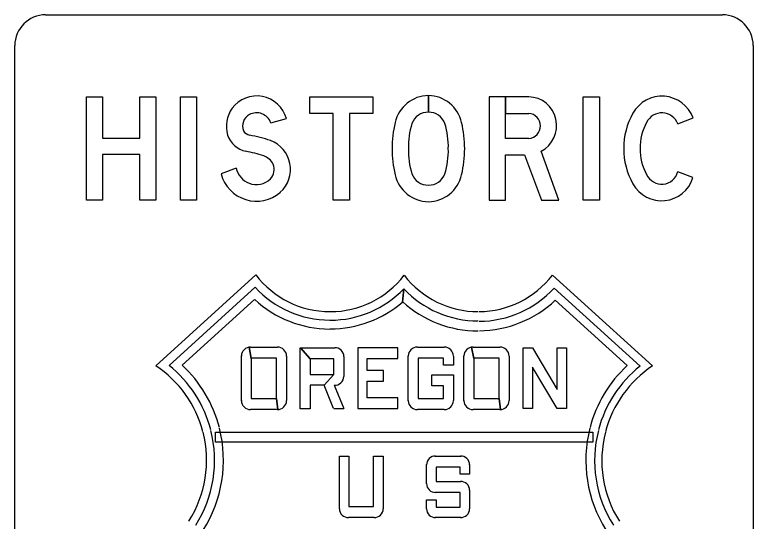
# Model space of a CAD drawing. Extents: x 42133 to 45533, y 41351 to 47951.
# Drawn here: x 43233.04 to 43281.02, y 45273.96 to 45306.84 of the extents above; entities that cross this region are included whole.
import ezdxf

# ---------------------------------------------------------------- set-up
doc = ezdxf.new("R2010")
doc.units = 0
doc.layers.add('P_TRAF_SIGN_SignDetails', color=7, linetype='Continuous')

msp = doc.modelspace()

# ---------------------------------------------------------------- linework, layer by layer
at = {"layer": 'P_TRAF_SIGN_SignDetails'}
for p, q in [((43235.046, 45306.837), (43279.018, 45306.837)), ((43233.042, 45244.872), (43233.042, 45304.837)), ((43281.017, 45304.837), (43281.017, 45244.872)), ((43259.913, 45300.511), (43259.913, 45301.59)), ((43259.913, 45300.511), (43259.913, 45301.59)), ((43259.914, 45301.59), (43259.914, 45300.511)), ((43259.914, 45301.59), (43259.914, 45300.511)), ((43259.913, 45300.511), (43259.913, 45300.511)), ((43259.913, 45300.511), (43259.913, 45300.511)), ((43249.676, 45299.815), (43250.697, 45300.103)), ((43249.676, 45299.815), (43250.697, 45300.103)), ((43249.676, 45299.815), (43250.697, 45300.103)), ((43276.12, 45299.747), (43277.106, 45300.143)), ((43276.12, 45299.747), (43277.106, 45300.143)), ((43276.12, 45299.747), (43277.106, 45300.143)), ((43266.44, 45298.809), (43264.918, 45298.809)), ((43247.43, 45296.887), (43246.443, 45296.504)), ((43247.43, 45296.887), (43246.443, 45296.504)), ((43247.43, 45296.887), (43246.443, 45296.504)), ((43277.103, 45296.263), (43276.121, 45296.651)), ((43276.121, 45296.651), (43276.121, 45296.651)), ((43277.103, 45296.263), (43276.121, 45296.651)), ((43276.121, 45296.651), (43276.121, 45296.651)), ((43277.103, 45296.263), (43276.121, 45296.651)), ((43276.121, 45296.651), (43276.121, 45296.651)), ((43246.443, 45296.504), (43246.443, 45296.504)), ((43246.443, 45296.504), (43246.443, 45296.504)), ((43246.443, 45296.504), (43246.443, 45296.504)), ((43248.701, 45289.954), (43242.198, 45284.053)), ((43274.477, 45284.037), (43267.974, 45289.937)), ((43243.065, 45284.069), (43248.66, 45289.145)), ((43258.24, 45288.186), (43258.312, 45289.042)), ((43258.312, 45289.042), (43258.24, 45288.186)), ((43258.313, 45289.042), (43258.312, 45289.042)), ((43268.084, 45289.092), (43273.664, 45284.029)), ((43248.627, 45288.355), (43243.925, 45284.089)), ((43258.244, 45288.197), (43258.24, 45288.186)), ((43272.829, 45284.062), (43268.158, 45288.3)), ((43248.36, 45285.256), (43248.262, 45285.254)), ((43248.262, 45285.254), (43248.41, 45284.532)), ((43248.41, 45284.532), (43248.262, 45285.254)), ((43248.359, 45285.255), (43250.104, 45285.255)), ((43251.593, 45285.223), (43251.595, 45285.224)), ((43251.593, 45281.263), (43251.593, 45285.223)), ((43251.593, 45285.223), (43253.828, 45285.223)), ((43251.595, 45285.224), (43252.225, 45284.509)), ((43252.225, 45284.509), (43251.595, 45285.224)), ((43259.199, 45285.256), (43259.102, 45285.254)), ((43259.199, 45285.255), (43260.944, 45285.255)), ((43262.817, 45285.256), (43262.72, 45285.254)), ((43262.72, 45285.254), (43262.867, 45284.532)), ((43262.867, 45284.532), (43262.72, 45285.254)), ((43262.817, 45285.255), (43264.562, 45285.255)), ((43247.765, 45281.756), (43247.765, 45284.713)), ((43250.7, 45284.68), (43250.7, 45281.786)), ((43254.42, 45284.645), (43254.42, 45283.362)), ((43258.605, 45281.756), (43258.605, 45284.713)), ((43261.539, 45284.68), (43261.539, 45284.09)), ((43262.223, 45281.756), (43262.223, 45284.713)), ((43265.157, 45284.68), (43265.157, 45281.786)), ((43248.409, 45284.536), (43248.409, 45281.931)), ((43250.056, 45284.536), (43248.409, 45284.536)), ((43248.409, 45284.536), (43248.41, 45284.532)), ((43250.056, 45281.931), (43250.056, 45284.536)), ((43252.23, 45284.509), (43252.225, 45284.509)), ((43252.23, 45284.509), (43252.23, 45283.484)), ((43253.767, 45284.509), (43252.23, 45284.509)), ((43253.767, 45283.484), (43253.767, 45284.509)), ((43259.249, 45284.536), (43259.249, 45284.532)), ((43260.895, 45284.536), (43259.249, 45284.536)), ((43259.249, 45284.536), (43259.249, 45281.931)), ((43260.895, 45284.09), (43260.895, 45284.536)), ((43262.867, 45284.536), (43262.867, 45281.931)), ((43264.514, 45284.536), (43262.867, 45284.536)), ((43262.867, 45284.536), (43262.867, 45284.532)), ((43264.514, 45281.931), (43264.514, 45284.536)), ((43261.539, 45284.09), (43260.895, 45284.09)), ((43252.23, 45283.484), (43253.767, 45283.484)), ((43253.77, 45283.488), (43253.15, 45282.782)), ((43253.15, 45282.782), (43253.77, 45283.488)), ((43260.127, 45282.746), (43260.127, 45283.469)), ((43260.127, 45283.469), (43261.539, 45283.469)), ((43261.539, 45283.469), (43261.539, 45281.786)), ((43253.137, 45282.785), (43252.23, 45282.785)), ((43252.23, 45282.785), (43252.23, 45281.263)), ((43253.758, 45281.265), (43253.137, 45282.785)), ((43253.794, 45282.788), (43254.417, 45281.265)), ((43253.794, 45282.785), (43253.854, 45282.785)), ((43260.895, 45282.746), (43260.127, 45282.746)), ((43260.895, 45281.931), (43260.895, 45282.746)), ((43248.409, 45281.931), (43250.056, 45281.931)), ((43250.056, 45281.931), (43250.133, 45281.209)), ((43250.133, 45281.209), (43250.056, 45281.931)), ((43259.249, 45281.931), (43260.895, 45281.931)), ((43262.867, 45281.931), (43264.514, 45281.931)), ((43264.513, 45281.931), (43264.591, 45281.209)), ((43264.591, 45281.209), (43264.513, 45281.931)), ((43252.23, 45281.263), (43251.593, 45281.263)), ((43254.42, 45281.263), (43253.767, 45281.263)), ((43250.104, 45281.213), (43248.361, 45281.213)), ((43260.944, 45281.213), (43259.201, 45281.213)), ((43264.562, 45281.213), (43262.819, 45281.213)), ((43246.087, 45279.747), (43270.594, 45279.747)), ((43246.087, 45279.083), (43246.087, 45279.747)), ((43270.594, 45279.747), (43270.594, 45279.083)), ((43270.594, 45279.083), (43246.087, 45279.083)), ((43254.132, 45278.189), (43254.746, 45278.189)), ((43254.132, 45274.767), (43254.132, 45278.189)), ((43254.746, 45278.189), (43254.746, 45274.911)), ((43256.348, 45274.911), (43256.348, 45278.189)), ((43256.348, 45278.189), (43256.977, 45278.189)), ((43256.977, 45278.189), (43256.977, 45274.768)), ((43260.336, 45278.189), (43262.047, 45278.189)), ((43259.791, 45276.386), (43259.791, 45277.64)), ((43261.977, 45277.471), (43260.42, 45277.471)), ((43260.42, 45277.471), (43260.42, 45276.543)), ((43261.977, 45277.01), (43261.977, 45277.471)), ((43262.591, 45277.642), (43262.591, 45277.01)), ((43262.591, 45277.01), (43261.977, 45277.01)), ((43260.42, 45276.543), (43262.046, 45276.543)), ((43261.977, 45275.824), (43260.337, 45275.824)), ((43261.977, 45274.866), (43261.977, 45275.824)), ((43262.591, 45275.965), (43262.591, 45274.766)), ((43259.791, 45274.756), (43259.791, 45275.348)), ((43259.791, 45275.348), (43260.42, 45275.348)), ((43260.42, 45275.348), (43260.42, 45274.866)), ((43254.746, 45274.911), (43256.348, 45274.911)), ((43260.42, 45274.866), (43261.977, 45274.866)), ((43256.39, 45274.192), (43254.719, 45274.192)), ((43262.048, 45274.192), (43260.337, 45274.192))]:
    msp.add_line(p, q, dxfattribs=at)
for points in [[(43237.695, 45301.508), (43238.751, 45301.508), (43238.751, 45298.828), (43241.16, 45298.828), (43241.16, 45301.508), (43242.216, 45301.508), (43242.216, 45294.808), (43241.16, 45294.808), (43241.16, 45297.756), (43238.751, 45297.756), (43238.751, 45294.808), (43237.695, 45294.808)], [(43237.695, 45301.508), (43238.751, 45301.508), (43238.751, 45298.828), (43241.16, 45298.828), (43241.16, 45301.508), (43242.216, 45301.508), (43242.216, 45294.808), (43241.16, 45294.808), (43241.16, 45297.756), (43238.751, 45297.756), (43238.751, 45294.808), (43237.695, 45294.808)], [(43237.695, 45301.508), (43238.751, 45301.508), (43238.751, 45298.828), (43241.16, 45298.828), (43241.16, 45301.508), (43242.216, 45301.508), (43242.216, 45294.808), (43241.16, 45294.808), (43241.16, 45297.756), (43238.751, 45297.756), (43238.751, 45294.808), (43237.695, 45294.808)], [(43243.8, 45301.508), (43244.856, 45301.508), (43244.856, 45294.808), (43243.8, 45294.808)], [(43243.8, 45301.508), (43244.856, 45301.508), (43244.856, 45294.808), (43243.8, 45294.808)], [(43243.8, 45301.508), (43244.856, 45301.508), (43244.856, 45294.808), (43243.8, 45294.808)], [(43256.306, 45301.508), (43256.306, 45300.436), (43254.788, 45300.436), (43254.788, 45294.808), (43253.732, 45294.808), (43253.732, 45300.436), (43252.214, 45300.436), (43252.214, 45301.508)], [(43256.306, 45301.508), (43256.306, 45300.436), (43254.788, 45300.436), (43254.788, 45294.808), (43253.732, 45294.808), (43253.732, 45300.436), (43252.214, 45300.436), (43252.214, 45301.508)], [(43256.306, 45301.508), (43256.306, 45300.436), (43254.788, 45300.436), (43254.788, 45294.808), (43253.732, 45294.808), (43253.732, 45300.436), (43252.214, 45300.436), (43252.214, 45301.508)], [(43269.967, 45301.508), (43271.023, 45301.508), (43271.023, 45294.808), (43269.967, 45294.808)], [(43269.967, 45301.508), (43271.023, 45301.508), (43271.023, 45294.808), (43269.967, 45294.808)], [(43269.967, 45301.508), (43271.023, 45301.508), (43271.023, 45294.808), (43269.967, 45294.808)], [(43257.933, 45281.957), (43255.944, 45281.957), (43255.944, 45283.055), (43256.999, 45283.055), (43256.999, 45283.744), (43255.944, 45283.744), (43255.944, 45284.515), (43257.933, 45284.515), (43257.933, 45285.204), (43255.334, 45285.204), (43255.334, 45281.268), (43257.933, 45281.268)], [(43257.933, 45281.957), (43255.944, 45281.957), (43255.944, 45283.055), (43256.999, 45283.055), (43256.999, 45283.744), (43255.944, 45283.744), (43255.944, 45284.515), (43257.933, 45284.515), (43257.933, 45285.204), (43255.334, 45285.204), (43255.334, 45281.268), (43257.933, 45281.268)], [(43257.933, 45281.957), (43255.944, 45281.957), (43255.944, 45283.055), (43256.999, 45283.055), (43256.999, 45283.744), (43255.944, 45283.744), (43255.944, 45284.515), (43257.933, 45284.515), (43257.933, 45285.204), (43255.334, 45285.204), (43255.334, 45281.268), (43257.933, 45281.268)], [(43266.674, 45285.204), (43268.279, 45282.505), (43268.279, 45285.204), (43268.889, 45285.204), (43268.889, 45281.268), (43268.279, 45281.268), (43266.674, 45283.967), (43266.674, 45281.268), (43266.063, 45281.268), (43266.063, 45285.204)], [(43266.674, 45285.204), (43268.279, 45282.505), (43268.279, 45285.204), (43268.889, 45285.204), (43268.889, 45281.268), (43268.279, 45281.268), (43266.674, 45283.967), (43266.674, 45281.268), (43266.063, 45281.268), (43266.063, 45285.204)], [(43266.674, 45285.204), (43268.279, 45282.505), (43268.279, 45285.204), (43268.889, 45285.204), (43268.889, 45281.268), (43268.279, 45281.268), (43266.674, 45283.967), (43266.674, 45281.268), (43266.063, 45281.268), (43266.063, 45285.204)]]:
    msp.add_lwpolyline(points, close=True, dxfattribs=at)
for points in [[(43266.44, 45301.508), (43263.862, 45301.508), (43263.862, 45294.808), (43264.918, 45294.808), (43264.918, 45297.737), (43266.147, 45297.737)], [(43266.44, 45298.809), (43264.918, 45298.809), (43264.918, 45301.508), (43263.862, 45301.508), (43263.862, 45294.808)], [(43266.44, 45298.809), (43264.918, 45298.809), (43264.918, 45301.508), (43263.862, 45301.508), (43263.862, 45294.808)], [(43266.44, 45301.508), (43264.919, 45301.508), (43264.919, 45300.436), (43266.44, 45300.436)], [(43266.44, 45301.508), (43264.919, 45301.508), (43264.919, 45300.436), (43266.44, 45300.436)], [(43264.918, 45298.809), (43264.918, 45300.436), (43266.44, 45300.436)], [(43263.862, 45294.808), (43264.918, 45294.808), (43264.918, 45297.737), (43266.147, 45297.737), (43267.252, 45294.808), (43268.383, 45294.808), (43267.234, 45297.975)], [(43263.862, 45294.808), (43264.918, 45294.808), (43264.918, 45297.737), (43266.147, 45297.737), (43267.252, 45294.808), (43268.383, 45294.808), (43267.234, 45297.975)], [(43266.147, 45297.737), (43267.252, 45294.808), (43268.383, 45294.808), (43267.234, 45297.975)]]:
    msp.add_lwpolyline(points, dxfattribs=at)
for centre, radius, start, end in [((43235.045, 45304.836), 1.999, 90, 180), ((43279.017, 45304.836), 1.999, 0, 90), ((43253.533, 45293.641), 6.078, 217.3456, 269.752), ((43253.533, 45293.641), 6.078, 270.0517, 322.3415), ((43263.155, 45293.641), 6.078, 217.6585, 269.9364), ((43263.155, 45293.641), 6.078, 270.5333, 322.4581), ((43253.533, 45293.641), 6.63, 222.6931, 269.752), ((43253.533, 45293.641), 6.633, 270.0517, 316.1088), ((43263.155, 45293.641), 6.678, 223.5214, 269.9364), ((43263.155, 45293.641), 6.707, 270.5333, 317.2962), ((43253.533, 45293.641), 7.211, 227.133, 269.752), ((43253.533, 45293.641), 7.199, 270.0517, 310.8735), ((43263.155, 45293.641), 7.332, 227.943, 269.9364), ((43263.155, 45293.641), 7.317, 270.5333, 313.1312), ((43248.345, 45284.677), 0.579, 88.535, 179.5762), ((43250.119, 45284.677), 0.579, 0.4238, 91.465), ((43253.844, 45284.643), 0.579, 0.4238, 91.465), ((43259.184, 45284.677), 0.579, 88.535, 179.5762), ((43260.958, 45284.677), 0.579, 0.4238, 91.465), ((43262.802, 45284.677), 0.579, 88.535, 179.5762), ((43264.576, 45284.677), 0.579, 0.4238, 91.465), ((43238.141, 45277.909), 7.363, 14.5526, 56.5661), ((43238.141, 45277.909), 7.886, 14.5526, 51.3634), ((43238.141, 45277.909), 8.465, 14.5526, 46.8977), ((43278.542, 45277.898), 8.404, 132.8232, 165.298), ((43278.542, 45277.898), 7.835, 128.5059, 165.298), ((43278.542, 45277.898), 7.363, 123.5093, 165.298), ((43253.839, 45283.365), 0.579, 265.557, 359.5762), ((43248.345, 45281.791), 0.579, 180.4238, 271.465), ((43250.119, 45281.791), 0.579, 268.535, 359.5762), ((43259.184, 45281.791), 0.579, 180.4238, 271.465), ((43260.958, 45281.791), 0.579, 268.535, 359.5762), ((43262.802, 45281.791), 0.579, 180.4238, 271.465), ((43264.576, 45281.791), 0.579, 268.535, 359.5762), ((43238.141, 45277.909), 7.881, 327.6391, 14.3142), ((43238.141, 45277.909), 8.459, 327.6391, 14.3142), ((43278.542, 45277.898), 8.4, 165.5372, 212.3609), ((43278.542, 45277.898), 7.829, 165.5372, 212.3609), ((43238.141, 45277.909), 7.363, 327.6391, 14.3142), ((43278.542, 45277.898), 7.363, 165.5372, 212.3609), ((43260.371, 45277.609), 0.579, 88.535, 179.5762), ((43262.012, 45277.609), 0.579, 0.4238, 91.465), ((43262.012, 45275.962), 0.579, 0.4238, 91.465), ((43260.371, 45276.403), 0.579, 180.4238, 271.465), ((43254.71, 45274.771), 0.579, 180.4238, 271.465), ((43256.399, 45274.771), 0.579, 268.535, 359.5762), ((43260.371, 45274.771), 0.579, 180.4238, 271.465), ((43262.012, 45274.771), 0.579, 268.535, 359.5762)]:
    msp.add_arc(centre, radius, start, end, dxfattribs=at)
for centre, major_axis, start_param, end_param in [((43248.76, 45299.513), (0, 2.053), 5.004153, 7.19832), ((43248.76, 45299.513), (0, 2.053), 5.004153, 7.19832), ((43248.76, 45299.513), (0, 2.053), 5.004153, 7.19832), ((43259.929, 45299.323), (0, 2.267), 0.007008, 1.34227), ((43259.929, 45299.323), (0, 2.267), 0.007008, 1.34227), ((43259.929, 45299.323), (0, 2.267), 0.007008, 1.34227), ((43259.898, 45299.323), (0, 2.267), 4.940915, 6.276178), ((43259.898, 45299.323), (0, 2.267), 4.940915, 6.27603), ((43259.898, 45299.323), (0, 2.267), 4.940915, 6.27603), ((43266.407, 45299.642), (0, 1.866), 3.608399, 6.264838), ((43266.407, 45299.642), (0, 1.866), 3.608399, 6.264838), ((43266.407, 45299.642), (0, 1.866), 3.608399, 6.264838), ((43275.085, 45299.351), (0, 2.2), 5.080891, 7.335257), ((43275.085, 45299.351), (0, 2.2), 5.080891, 7.335257), ((43275.085, 45299.351), (0, 2.2), 5.080891, 7.335257), ((43248.833, 45299.586), (0, 2.07), 0.965149, 1.84479), ((43248.833, 45299.586), (0, 2.07), 0.965149, 1.84479), ((43248.833, 45299.586), (0, 2.07), 0.965149, 1.84479), ((43248.746, 45299.468), (0, 1.005), 5.064075, 6.768944), ((43248.746, 45299.468), (0, 1.005), 5.064075, 6.768944), ((43248.746, 45299.468), (0, 1.005), 5.064075, 6.768944), ((43259.879, 45299.393), (0, 1.119), 6.252339, 7.504367), ((43259.879, 45299.393), (0, 1.119), 6.252339, 7.504367), ((43259.879, 45299.393), (0, 1.119), 6.252339, 7.504367), ((43259.947, 45299.393), (0, 1.119), 5.062003, 6.314032), ((43259.947, 45299.393), (0, 1.119), 5.062003, 6.313732), ((43259.947, 45299.393), (0, 1.119), 5.062003, 6.313732), ((43277.002, 45298.196), (0, 4.464), 1.043609, 1.579868), ((43277.002, 45298.196), (0, 4.464), 1.043609, 1.579868), ((43277.002, 45298.196), (0, 4.464), 1.043609, 1.579868), ((43275.085, 45299.345), (0, 1.125), 5.077428, 7.395893), ((43275.085, 45299.345), (0, 1.125), 5.077428, 7.395893), ((43275.085, 45299.345), (0, 1.125), 5.077428, 7.395893), ((43248.662, 45299.618), (0, 0.833), 0.478879, 1.956988), ((43248.662, 45299.618), (0, 0.833), 0.478879, 1.956988), ((43248.662, 45299.618), (0, 0.833), 0.478879, 1.956988), ((43266.384, 45299.622), (0, 0.815), 3.211299, 6.213479), ((43266.384, 45299.622), (0, 0.815), 3.211299, 6.213479), ((43266.384, 45299.622), (0, 0.815), 3.211299, 6.213479), ((43264.326, 45298.18), (0, 6.875), 1.327472, 1.575821), ((43264.326, 45298.18), (0, 6.875), 1.327472, 1.575821), ((43264.326, 45298.18), (0, 6.875), 1.327472, 1.575821), ((43263.584, 45298.268), (0, 5.044), 1.267043, 1.594924), ((43263.584, 45298.268), (0, 5.044), 1.267042, 1.594924), ((43263.584, 45298.268), (0, 5.044), 1.267042, 1.594924), ((43256.242, 45298.268), (0, 5.044), 4.688261, 5.016143), ((43256.242, 45298.268), (0, 5.044), 4.688261, 5.016143), ((43256.242, 45298.268), (0, 5.044), 4.688261, 5.016143), ((43255.5, 45298.18), (0, 6.875), 4.707364, 4.955713), ((43255.5, 45298.18), (0, 6.875), 4.707364, 4.955713), ((43255.5, 45298.18), (0, 6.875), 4.707364, 4.955713), ((43276.775, 45298.268), (0, 3.147), 1.046964, 1.606787), ((43276.775, 45298.268), (0, 3.147), 1.046964, 1.606787), ((43276.775, 45298.268), (0, 3.147), 1.046964, 1.606787), ((43248.359, 45299.546), (0, 1.599), 1.902084, 2.943631), ((43248.359, 45299.546), (0, 1.599), 1.902084, 2.943631), ((43248.359, 45299.546), (0, 1.599), 1.902084, 2.943631), ((43248.412, 45299.609), (0, 0.601), 2.103254, 2.946005), ((43248.412, 45299.609), (0, 0.601), 2.103254, 2.946005), ((43248.412, 45299.609), (0, 0.601), 2.103254, 2.946005), ((43246.785, 45290.015), (0, 9.134), 5.957925, 6.114322), ((43246.785, 45290.015), (0, 9.134), 5.957925, 6.114322), ((43246.785, 45290.015), (0, 9.134), 5.957925, 6.114322), ((43248.993, 45296.8), (0, 1.989), 3.868161, 5.935995), ((43248.993, 45296.8), (0, 1.989), 3.868161, 5.935995), ((43248.993, 45296.8), (0, 1.989), 3.868161, 5.935995), ((43264.326, 45298.111), (0, 6.875), 1.565772, 1.814121), ((43264.326, 45298.111), (0, 6.875), 1.565772, 1.814121), ((43264.326, 45298.111), (0, 6.875), 1.565772, 1.814121), ((43263.584, 45298.024), (0, 5.044), 1.546668, 1.87455), ((43263.584, 45298.024), (0, 5.044), 1.546668, 1.87455), ((43263.584, 45298.024), (0, 5.044), 1.546668, 1.87455), ((43256.242, 45298.024), (0, 5.044), 4.408635, 4.736517), ((43256.242, 45298.024), (0, 5.044), 4.408635, 4.736517), ((43256.242, 45298.024), (0, 5.044), 4.408635, 4.736517), ((43255.5, 45298.111), (0, 6.875), 4.469065, 4.717414), ((43255.5, 45298.111), (0, 6.875), 4.469065, 4.717414), ((43255.5, 45298.111), (0, 6.875), 4.469065, 4.717414), ((43277.002, 45298.115), (0, 4.464), 1.561724, 2.097983), ((43277.002, 45298.115), (0, 4.464), 1.561724, 2.097983), ((43277.002, 45298.115), (0, 4.464), 1.561724, 2.097983), ((43276.775, 45298.042), (0, 3.147), 1.534805, 2.094629), ((43276.775, 45298.042), (0, 3.147), 1.534805, 2.094629), ((43276.775, 45298.042), (0, 3.147), 1.534805, 2.094629), ((43244.976, 45282.658), (0, 15.635), 6.00422, 6.082232), ((43244.976, 45282.658), (0, 15.635), 6.00422, 6.082232), ((43244.976, 45282.658), (0, 15.635), 6.00422, 6.082232), ((43248.797, 45296.589), (0, 1.179), 5.186578, 5.91355), ((43248.797, 45296.589), (0, 1.179), 5.186578, 5.91355), ((43248.797, 45296.589), (0, 1.179), 5.186578, 5.91355), ((43249.016, 45296.795), (0, 0.89), 3.965428, 5.094841), ((43249.016, 45296.795), (0, 0.89), 3.965428, 5.094841), ((43249.016, 45296.795), (0, 0.89), 3.965428, 5.094841), ((43248.771, 45297.19), (0, 1.394), 1.789638, 2.762501), ((43248.771, 45297.19), (0, 1.394), 1.789638, 2.762501), ((43248.771, 45297.19), (0, 1.394), 1.789638, 2.762501), ((43275.073, 45296.941), (0, 1.103), 2.013815, 4.446391), ((43275.073, 45296.941), (0, 1.103), 2.013815, 4.446391), ((43275.073, 45296.941), (0, 1.103), 2.013815, 4.446391), ((43248.744, 45297.159), (0, 2.427), 1.844463, 3.847632), ((43248.744, 45297.159), (0, 2.427), 1.844463, 3.847632), ((43248.744, 45297.159), (0, 2.427), 1.844463, 3.847632), ((43248.731, 45297.16), (0, 1.352), 2.781681, 3.912796), ((43248.731, 45297.16), (0, 1.352), 2.781681, 3.912796), ((43248.731, 45297.16), (0, 1.352), 2.781681, 3.912796), ((43259.929, 45296.969), (0, 2.267), 1.799323, 3.134585), ((43259.929, 45296.969), (0, 2.267), 1.799323, 3.134585), ((43259.929, 45296.969), (0, 2.267), 1.799323, 3.134585), ((43259.879, 45296.899), (0, 1.119), 1.920411, 3.172439), ((43259.879, 45296.899), (0, 1.119), 1.920411, 3.172439), ((43259.879, 45296.899), (0, 1.119), 1.920411, 3.172439), ((43259.947, 45296.899), (0, 1.119), 3.110746, 4.362774), ((43259.947, 45296.899), (0, 1.119), 3.110746, 4.362775), ((43259.947, 45296.899), (0, 1.119), 3.110746, 4.362775), ((43259.898, 45296.969), (0, 2.267), 3.1486, 4.483863), ((43259.898, 45296.969), (0, 2.267), 3.1486, 4.483863), ((43259.898, 45296.969), (0, 2.267), 3.1486, 4.483863), ((43275.068, 45296.934), (0, 2.173), 2.083382, 4.398102), ((43275.068, 45296.934), (0, 2.173), 2.083382, 4.398102), ((43275.068, 45296.934), (0, 2.173), 2.083382, 4.398102)]:
    msp.add_ellipse(centre, major_axis=major_axis, ratio=0.985, start_param=start_param, end_param=end_param, dxfattribs=at)

doc.saveas('drawing.dxf')
